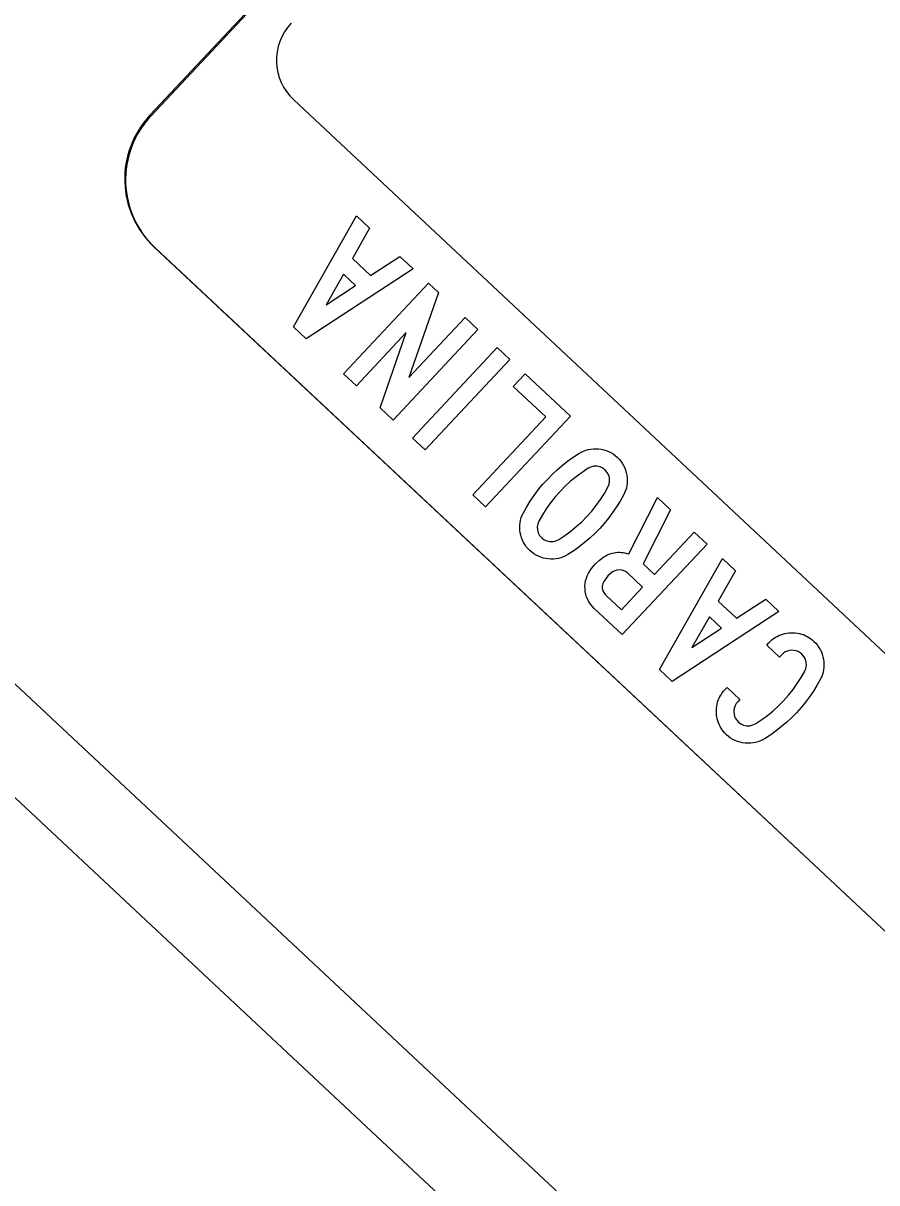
# Model space of a CAD drawing. Extents: x 1581789 to 1622364, y 1043167 to 1103486.
# Drawn here: x 1616505.34 to 1616512.21, y 1100734.01 to 1100743.35 of the extents above; entities that cross this region are included whole.
import ezdxf

# ---------------------------------------------------------------- set-up
doc = ezdxf.new("R2010")
doc.units = 0
doc.layers.add('RD_PD_PatLn2', color=7, linetype='Continuous')

msp = doc.modelspace()

# ---------------------------------------------------------------- linework, layer by layer
at = {"layer": 'RD_PD_PatLn2'}
for p, q in [((1616513.5354, 1100750.2699), (1616506.3579, 1100742.6061)), ((1616513.5425, 1100750.2632), (1616506.3649, 1100742.5995)), ((1616506.3928, 1100741.5458), (1616519.888, 1100728.9067)), ((1616506.3999, 1100741.5392), (1616519.8951, 1100728.9001))]:
    msp.add_line(p, q, dxfattribs=at)
for points in [[(1616457.3245, 1100782.9346), (1616517.661, 1100726.4255), (1616517.2053, 1100725.9389), (1616456.8688, 1100782.448), (1616457.3245, 1100782.9346), (1616457.3245, 1100782.9346)], [(1616521.0127, 1100730.0934), (1616516.0276, 1100734.7578), (1616516.0054, 1100734.7137), (1616516.1378, 1100734.5166), (1616516.0949, 1100734.3874), (1616516.1403, 1100734.2896), (1616516.1593, 1100734.1339), (1616516.0185, 1100733.8913), (1616515.4167, 1100733.8091), (1616514.7644, 1100734.0912), (1616514.6573, 1100734.0773), (1616513.485, 1100735.2584), (1616513.5361, 1100735.8079), (1616512.8097, 1100736.5128), (1616512.8057, 1100736.9464), (1616512.7842, 1100737.7954), (1616507.5153, 1100742.7301)], [(1616508.0196, 1100741.7979), (1616508.1256, 1100741.6986), (1616507.987, 1100741.4539), (1616508.1339, 1100741.3163), (1616508.3689, 1100741.4707), (1616508.4753, 1100741.3711), (1616507.616, 1100740.8077), (1616507.5133, 1100740.9038), (1616508.0196, 1100741.7979), (1616508.0196, 1100741.7979)], [(1616507.9154, 1100741.3273), (1616507.775, 1100741.0793), (1616508.0123, 1100741.2366), (1616507.9154, 1100741.3273), (1616507.9154, 1100741.3273)], [(1616508.5988, 1100741.2554), (1616508.6801, 1100741.1793), (1616508.4428, 1100740.4959), (1616508.8947, 1100740.9783), (1616508.9978, 1100740.8817), (1616508.3152, 1100740.1528), (1616508.2101, 1100740.2512), (1616508.4195, 1100740.8571), (1616508.0193, 1100740.4299), (1616507.9162, 1100740.5265), (1616508.5988, 1100741.2554), (1616508.5988, 1100741.2554)], [(1616509.1526, 1100740.7368), (1616509.2548, 1100740.6411), (1616508.5721, 1100739.9122), (1616508.4699, 1100740.0079), (1616509.1526, 1100740.7368), (1616509.1526, 1100740.7368)], [(1616509.3776, 1100740.526), (1616509.7423, 1100740.1844), (1616509.0597, 1100739.4555), (1616508.9565, 1100739.5521), (1616509.5426, 1100740.1779), (1616509.281, 1100740.4228), (1616509.3776, 1100740.526), (1616509.3776, 1100740.526)], [(1616509.556, 1100739.6753), (1616509.5941, 1100739.7145), (1616509.6341, 1100739.7519), (1616509.6756, 1100739.7875), (1616509.7188, 1100739.8214), (1616509.7633, 1100739.8533), (1616509.8097, 1100739.8834), (1616509.828, 1100739.8941), (1616509.8468, 1100739.903), (1616509.8659, 1100739.9102), (1616509.8858, 1100739.9158), (1616509.9059, 1100739.9198), (1616509.9264, 1100739.9221), (1616509.9471, 1100739.9228), (1616509.9684, 1100739.9216), (1616509.9897, 1100739.919), (1616510.0101, 1100739.9145), (1616510.0299, 1100739.9087), (1616510.049, 1100739.9009), (1616510.0674, 1100739.8918), (1616510.0853, 1100739.8806), (1616510.1024, 1100739.8682), (1616510.1187, 1100739.8539), (1616510.1338, 1100739.8388), (1616510.1473, 1100739.8225), (1616510.1592, 1100739.8059), (1616510.1697, 1100739.7879), (1616510.1785, 1100739.7695), (1616510.1858, 1100739.7499), (1616510.1914, 1100739.7301), (1616510.1956, 1100739.7088), (1616510.1982, 1100739.6876), (1616510.1991, 1100739.6667), (1616510.1981, 1100739.6461), (1616510.1957, 1100739.626), (1616510.1917, 1100739.606), (1616510.1857, 1100739.5865), (1616510.1781, 1100739.5672), (1616510.169, 1100739.5482), (1616510.1418, 1100739.5002), (1616510.1127, 1100739.4535), (1616510.0816, 1100739.4081), (1616510.0489, 1100739.3644), (1616510.014, 1100739.3217), (1616509.9773, 1100739.2807), (1616509.9383, 1100739.2409), (1616509.8978, 1100739.2031), (1616509.8561, 1100739.1673), (1616509.8128, 1100739.1333), (1616509.7681, 1100739.1012), (1616509.722, 1100739.0709), (1616509.7034, 1100739.0609), (1616509.6848, 1100739.0522), (1616509.6657, 1100739.0455), (1616509.6461, 1100739.0401), (1616509.6262, 1100739.0364), (1616509.606, 1100739.0343), (1616509.585, 1100739.0339), (1616509.5639, 1100739.0353), (1616509.5429, 1100739.0381), (1616509.5227, 1100739.0424), (1616509.5029, 1100739.0486), (1616509.484, 1100739.0563), (1616509.4658, 1100739.0656), (1616509.448, 1100739.0763), (1616509.4313, 1100739.0887), (1616509.4151, 1100739.1026), (1616509.3999, 1100739.1181), (1616509.3864, 1100739.134), (1616509.3743, 1100739.1508), (1616509.3638, 1100739.1684), (1616509.355, 1100739.1867), (1616509.3478, 1100739.2058), (1616509.3419, 1100739.2259), (1616509.3375, 1100739.2465), (1616509.3347, 1100739.2674), (1616509.334, 1100739.2881), (1616509.3347, 1100739.3084), (1616509.3369, 1100739.3283), (1616509.341, 1100739.3482), (1616509.3467, 1100739.3675), (1616509.3543, 1100739.3869), (1616509.3636, 1100739.4056), (1616509.3899, 1100739.4536), (1616509.4188, 1100739.5005), (1616509.4498, 1100739.5459), (1616509.4828, 1100739.5904), (1616509.5182, 1100739.6335), (1616509.556, 1100739.6753), (1616509.556, 1100739.6753)], [(1616509.6589, 1100739.5785), (1616509.6191, 1100739.534), (1616509.5821, 1100739.4877), (1616509.5479, 1100739.4399), (1616509.5162, 1100739.391), (1616509.4875, 1100739.3403), (1616509.4785, 1100739.3176), (1616509.4748, 1100739.2941), (1616509.4763, 1100739.2694), (1616509.483, 1100739.2454), (1616509.4943, 1100739.2238), (1616509.5108, 1100739.2048), (1616509.5308, 1100739.1896), (1616509.5531, 1100739.1797), (1616509.5773, 1100739.1749), (1616509.6021, 1100739.175), (1616509.6255, 1100739.1805), (1616509.648, 1100739.1913), (1616509.6969, 1100739.2236), (1616509.7439, 1100739.2582), (1616509.7891, 1100739.2952), (1616509.8324, 1100739.3351), (1616509.874, 1100739.377), (1616509.9128, 1100739.421), (1616509.9493, 1100739.4663), (1616509.9834, 1100739.5139), (1616510.0148, 1100739.563), (1616510.044, 1100739.6142), (1616510.0534, 1100739.6374), (1616510.0573, 1100739.6611), (1616510.0563, 1100739.6863), (1616510.0498, 1100739.7101), (1616510.0385, 1100739.7317), (1616510.0221, 1100739.7507), (1616510.0022, 1100739.7661), (1616509.98, 1100739.776), (1616509.9555, 1100739.7811), (1616509.9308, 1100739.781), (1616509.9071, 1100739.7752), (1616509.8848, 1100739.7646), (1616509.8357, 1100739.7321), (1616509.7887, 1100739.6971), (1616509.7435, 1100739.66), (1616509.7002, 1100739.6206), (1616509.6589, 1100739.5785), (1616509.6589, 1100739.5785)], [(1616510.442, 1100739.5291), (1616510.5484, 1100739.4295), (1616510.327, 1100738.9957), (1616510.418, 1100738.9105), (1616510.7379, 1100739.252), (1616510.841, 1100739.1554), (1616510.1584, 1100738.4265), (1616509.9328, 1100738.6377), (1616509.917, 1100738.654), (1616509.9032, 1100738.6714), (1616509.891, 1100738.6897), (1616509.8807, 1100738.7089), (1616509.8725, 1100738.7289), (1616509.8662, 1100738.7499), (1616509.8617, 1100738.7724), (1616509.8593, 1100738.7948), (1616509.8588, 1100738.8167), (1616509.8605, 1100738.838), (1616509.8643, 1100738.8591), (1616509.87, 1100738.8798), (1616509.8778, 1100738.8998), (1616509.8878, 1100738.9197), (1616509.9119, 1100738.9587), (1616509.941, 1100738.9941), (1616509.9748, 1100739.0259), (1616510.0119, 1100739.0523), (1616510.0254, 1100739.0603), (1616510.0388, 1100739.0674), (1616510.0525, 1100739.0732), (1616510.0663, 1100739.0782), (1616510.0803, 1100739.0824), (1616510.0941, 1100739.0854), (1616510.1084, 1100739.0876), (1616510.1228, 1100739.0887), (1616510.1371, 1100739.089), (1616510.1515, 1100739.0883), (1616510.1662, 1100739.0864), (1616510.1807, 1100739.0838), (1616510.1957, 1100739.0803), (1616510.2107, 1100739.0753), (1616510.442, 1100739.5291), (1616510.442, 1100739.5291)], [(1616510.9644, 1100739.0399), (1616511.0705, 1100738.9406), (1616510.9318, 1100738.6959), (1616511.0787, 1100738.5583), (1616511.3137, 1100738.7127), (1616511.4201, 1100738.6131), (1616510.5608, 1100738.0496), (1616510.4581, 1100738.1458), (1616510.9644, 1100739.0399), (1616510.9644, 1100739.0399)], [(1616510.3223, 1100738.8083), (1616510.1999, 1100738.9229), (1616510.1837, 1100738.9353), (1616510.1653, 1100738.9434), (1616510.1451, 1100738.9473), (1616510.1145, 1100738.9449), (1616510.0868, 1100738.9333), (1616510.0642, 1100738.917), (1616510.0441, 1100738.898), (1616510.026, 1100738.8762), (1616510.0112, 1100738.8526), (1616510.0063, 1100738.843), (1616510.0026, 1100738.8336), (1616510.0001, 1100738.8246), (1616509.9982, 1100738.8153), (1616509.9978, 1100738.8066), (1616509.9981, 1100738.7977), (1616509.9996, 1100738.789), (1616510.002, 1100738.7808), (1616510.0055, 1100738.7724), (1616510.0098, 1100738.7643), (1616510.0155, 1100738.7562), (1616510.0221, 1100738.7487), (1616510.0294, 1100738.7409), (1616510.1518, 1100738.6263), (1616510.3223, 1100738.8083), (1616510.3223, 1100738.8083)], [(1616510.8602, 1100738.5693), (1616510.7198, 1100738.3213), (1616510.9571, 1100738.4786), (1616510.8602, 1100738.5693), (1616510.8602, 1100738.5693)], [(1616511.3214, 1100738.342), (1616511.3385, 1100738.3602), (1616511.3506, 1100738.3727), (1616511.3634, 1100738.3839), (1616511.3768, 1100738.3943), (1616511.3906, 1100738.4037), (1616511.4047, 1100738.4119), (1616511.4193, 1100738.4192), (1616511.4342, 1100738.4254), (1616511.4501, 1100738.4306), (1616511.466, 1100738.4349), (1616511.4826, 1100738.4381), (1616511.4996, 1100738.44), (1616511.517, 1100738.4411), (1616511.5346, 1100738.4414), (1616511.5514, 1100738.4403), (1616511.5682, 1100738.4383), (1616511.5846, 1100738.4353), (1616511.6008, 1100738.4311), (1616511.616, 1100738.4259), (1616511.6314, 1100738.4193), (1616511.646, 1100738.412), (1616511.6604, 1100738.4036), (1616511.6744, 1100738.3941), (1616511.6879, 1100738.3837), (1616511.7011, 1100738.3719), (1616511.7164, 1100738.3566), (1616511.7297, 1100738.3405), (1616511.7418, 1100738.3237), (1616511.7523, 1100738.3061), (1616511.7611, 1100738.2873), (1616511.7684, 1100738.2682), (1616511.7742, 1100738.2481), (1616511.7784, 1100738.2273), (1616511.7813, 1100738.2059), (1616511.7822, 1100738.1849), (1616511.7812, 1100738.1644), (1616511.7788, 1100738.1438), (1616511.7747, 1100738.1238), (1616511.769, 1100738.1041), (1616511.7614, 1100738.0847), (1616511.7524, 1100738.0653), (1616511.7256, 1100738.0178), (1616511.6967, 1100737.9713), (1616511.6657, 1100737.9259), (1616511.6327, 1100737.8819), (1616511.5978, 1100737.8393), (1616511.5607, 1100737.7977), (1616511.5223, 1100737.7588), (1616511.4828, 1100737.7214), (1616511.4415, 1100737.6861), (1616511.3987, 1100737.6521), (1616511.354, 1100737.62), (1616511.3081, 1100737.5895), (1616511.2896, 1100737.5795), (1616511.2707, 1100737.5706), (1616511.2512, 1100737.5633), (1616511.2315, 1100737.558), (1616511.2111, 1100737.5542), (1616511.1907, 1100737.5519), (1616511.1697, 1100737.5515), (1616511.1482, 1100737.5529), (1616511.1269, 1100737.5555), (1616511.1065, 1100737.56), (1616511.0865, 1100737.566), (1616511.0671, 1100737.5736), (1616511.0489, 1100737.5829), (1616511.0309, 1100737.5939), (1616511.0139, 1100737.6065), (1616510.9974, 1100737.6206), (1616510.985, 1100737.6331), (1616510.9737, 1100737.646), (1616510.9632, 1100737.6591), (1616510.9537, 1100737.6729), (1616510.9457, 1100737.6873), (1616510.9382, 1100737.7021), (1616510.932, 1100737.717), (1616510.9268, 1100737.7329), (1616510.9225, 1100737.7488), (1616510.9193, 1100737.7654), (1616510.9174, 1100737.7823), (1616510.9163, 1100737.7998), (1616510.9162, 1100737.8172), (1616510.9171, 1100737.8342), (1616510.9191, 1100737.851), (1616510.9224, 1100737.8672), (1616510.9266, 1100737.8833), (1616510.9317, 1100737.8986), (1616510.9381, 1100737.9137), (1616510.9454, 1100737.9283), (1616510.9539, 1100737.9427), (1616510.9633, 1100737.9567), (1616510.9737, 1100737.9703), (1616510.9853, 1100737.9831), (1616511.0024, 1100738.0014), (1616511.1056, 1100737.9048), (1616511.0885, 1100737.8865), (1616511.0767, 1100737.872), (1616511.0675, 1100737.8564), (1616511.0612, 1100737.8399)], [(1616511.0612, 1100737.8399), (1616511.0578, 1100737.8221), (1616511.057, 1100737.8037), (1616511.059, 1100737.7849), (1616511.0634, 1100737.7675), (1616511.0707, 1100737.7515), (1616511.0807, 1100737.7363), (1616511.0931, 1100737.7228), (1616511.1132, 1100737.7076), (1616511.1357, 1100737.6975), (1616511.1606, 1100737.6924), (1616511.1858, 1100737.693), (1616511.2099, 1100737.6988), (1616511.2327, 1100737.7099), (1616511.2812, 1100737.7417), (1616511.3282, 1100737.7762), (1616511.3732, 1100737.8131), (1616511.416, 1100737.8524), (1616511.4573, 1100737.8941), (1616511.4966, 1100737.9386), (1616511.5334, 1100737.9841), (1616511.5674, 1100738.0317), (1616511.5986, 1100738.0806), (1616511.6273, 1100738.1313), (1616511.6367, 1100738.1545), (1616511.6404, 1100738.1784), (1616511.6394, 1100738.2036), (1616511.6324, 1100738.2279), (1616511.6209, 1100738.2497), (1616511.6044, 1100738.2687), (1616511.5902, 1100738.2803), (1616511.5745, 1100738.2894), (1616511.558, 1100738.2957), (1616511.5407, 1100738.2992), (1616511.5218, 1100738.3), (1616511.5035, 1100738.298), (1616511.486, 1100738.2934), (1616511.4702, 1100738.2863), (1616511.4552, 1100738.2761), (1616511.4417, 1100738.2636), (1616511.4246, 1100738.2454), (1616511.3214, 1100738.342), (1616511.3214, 1100738.342)]]:
    msp.add_lwpolyline(points, dxfattribs=at)
for centre, radius, start, end in [((1616507.8133, 1100743.0493), 0.4367, 136.97442, 226.97428), ((1616506.9055, 1100742.0932), 0.7503, 136.87611, 226.87631), ((1616506.9126, 1100742.0866), 0.7503, 136.87611, 226.87631)]:
    msp.add_arc(centre, radius, start, end, dxfattribs=at)

doc.saveas('drawing.dxf')
